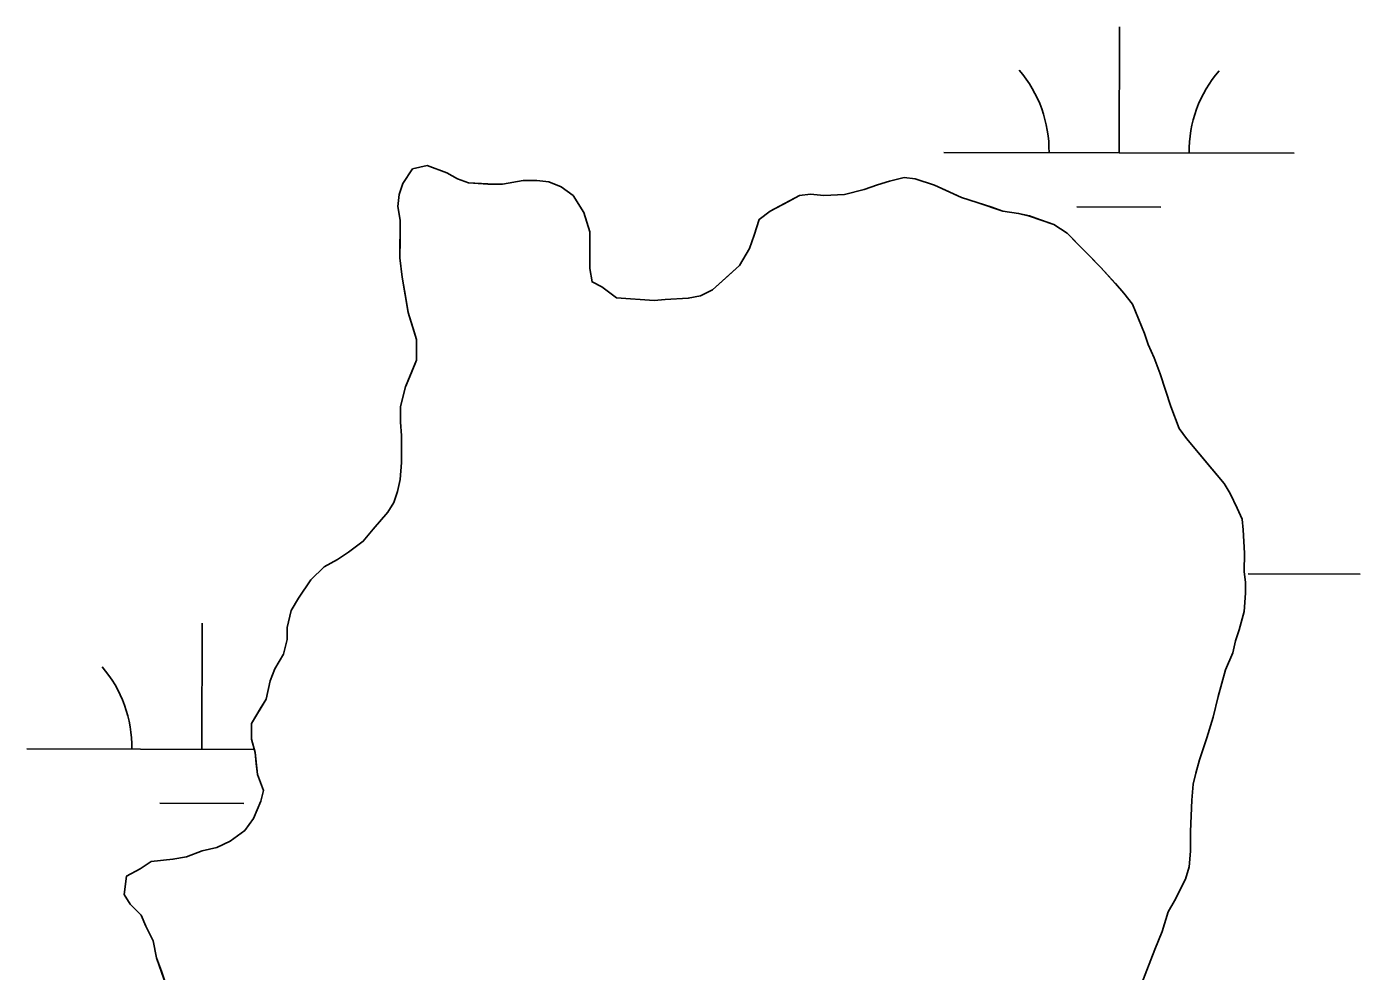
# Model space of a CAD drawing. Extents: x 3177385 to 3215275, y 903885 to 929304.
# Drawn here: x 3196488.9 to 3196869.6, y 926779.5 to 927049.1 of the extents above; entities that cross this region are included whole.
import ezdxf

# ---------------------------------------------------------------- set-up
doc = ezdxf.new("R2010")
doc.units = 0
for name, color, linetype in [('V-SITE-VEGE', 7, 'Continuous'), ('V-TOPO-SHOR', 7, 'Continuous'), ('V-WETL-SWMP', 7, 'Continuous')]:
    doc.layers.add(name, color=color, linetype=linetype)

msp = doc.modelspace()

# ---------------------------------------------------------------- linework, layer by layer
at = {"layer": 'V-SITE-VEGE'}
for p, q in [((3196596.26, 927004.28), (3196599.07, 927008.44)), ((3196599.07, 927008.44), (3196603.24, 927009.46)), ((3196603.24, 927009.46), (3196608.79, 927007.34)), ((3196595.21, 927001.16), (3196596.26, 927004.28)), ((3196608.79, 927007.34), (3196611.9, 927005.59)), ((3196611.9, 927005.59), (3196615.03, 927004.53)), ((3196615.03, 927004.53), (3196620.58, 927004.15)), ((3196620.58, 927004.15), (3196624.76, 927004.13)), ((3196624.76, 927004.13), (3196630.66, 927005.15)), ((3196630.66, 927005.15), (3196634.49, 927005.12)), ((3196634.49, 927005.12), (3196637.96, 927004.76)), ((3196637.96, 927004.76), (3196641.43, 927003.35)), ((3196727.94, 927002.56), (3196731.76, 927003.93)), ((3196731.76, 927003.93), (3196735.24, 927004.96)), ((3196735.24, 927004.96), (3196739.42, 927005.98)), ((3196739.42, 927005.98), (3196742.54, 927005.61)), ((3196742.54, 927005.61), (3196748.09, 927003.85)), ((3196748.09, 927003.85), (3196755.72, 927000.34)), ((3196594.84, 926997.69), (3196595.21, 927001.16)), ((3196641.43, 927003.35), (3196644.89, 927000.9)), ((3196644.89, 927000.9), (3196647.99, 926996.02)), ((3196701.15, 926996.45), (3196709.51, 927000.92)), ((3196709.51, 927000.92), (3196712.64, 927001.25)), ((3196712.64, 927001.25), (3196716.46, 927000.88)), ((3196716.46, 927000.88), (3196722.37, 927001.2)), ((3196722.37, 927001.2), (3196727.94, 927002.56)), ((3196755.72, 927000.34), (3196760.23, 926998.92)), ((3196595.52, 926993.86), (3196594.84, 926997.69)), ((3196698.01, 926994.03), (3196701.15, 926996.45)), ((3196760.23, 926998.92), (3196767.51, 926996.45)), ((3196767.51, 926996.45), (3196772.02, 926995.74)), ((3196595.46, 926983.09), (3196595.52, 926993.86)), ((3196647.99, 926996.02), (3196649.7, 926990.46)), ((3196696.6, 926989.52), (3196698.01, 926994.03)), ((3196772.02, 926995.74), (3196775.15, 926995.02)), ((3196775.15, 926995.02), (3196782.08, 926992.56)), ((3196782.08, 926992.56), (3196785.89, 926990.11)), ((3196649.7, 926990.46), (3196649.65, 926980.03)), ((3196695.19, 926985.71), (3196696.6, 926989.52)), ((3196785.89, 926990.11), (3196795.57, 926980.33)), ((3196692.39, 926980.86), (3196695.19, 926985.71)), ((3196596.12, 926977.53), (3196595.46, 926983.09)), ((3196597.81, 926967.44), (3196596.12, 926977.53)), ((3196649.65, 926980.03), (3196650.32, 926976.21)), ((3196684.71, 926973.95), (3196692.39, 926980.86)), ((3196795.57, 926980.33), (3196802.14, 926973)), ((3196650.32, 926976.21), (3196653.09, 926974.8)), ((3196653.09, 926974.8), (3196657.25, 926971.66)), ((3196681.22, 926972.23), (3196684.71, 926973.95)), ((3196657.25, 926971.66), (3196668.01, 926970.91)), ((3196668.01, 926970.91), (3196671.14, 926971.24)), ((3196671.14, 926971.24), (3196677.74, 926971.55)), ((3196677.74, 926971.55), (3196681.22, 926972.23)), ((3196802.14, 926973), (3196804.55, 926969.86)), ((3196804.55, 926969.86), (3196807.98, 926961.5)), ((3196600.2, 926959.79), (3196597.81, 926967.44)), ((3196600.18, 926953.88), (3196600.2, 926959.79)), ((3196807.98, 926961.5), (3196809.01, 926958.37)), ((3196809.01, 926958.37), (3196810.73, 926954.54)), ((3196810.73, 926954.54), (3196812.44, 926950.01)), ((3196597.01, 926946.25), (3196600.18, 926953.88)), ((3196812.44, 926950.01), (3196815.52, 926940.62)), ((3196595.59, 926940.7), (3196597.01, 926946.25)), ((3196595.57, 926936.19), (3196595.59, 926940.7)), ((3196815.52, 926940.62), (3196817.92, 926934.35)), ((3196595.9, 926932.36), (3196595.57, 926936.19)), ((3196595.86, 926924.72), (3196595.9, 926932.36)), ((3196817.92, 926934.35), (3196819.99, 926931.56)), ((3196819.99, 926931.56), (3196830.7, 926918.65)), ((3196595.48, 926919.85), (3196595.86, 926924.72)), ((3196593.71, 926913.26), (3196594.77, 926916.39)), ((3196594.77, 926916.39), (3196595.48, 926919.85)), ((3196830.7, 926918.65), (3196832.42, 926915.86)), ((3196591.96, 926910.49), (3196593.71, 926913.26)), ((3196832.42, 926915.86), (3196834.48, 926911.68)), ((3196587.77, 926905.65), (3196591.96, 926910.49)), ((3196834.48, 926911.68), (3196835.85, 926908.55)), ((3196835.85, 926908.55), (3196836.19, 926905.42)), ((3196584.97, 926902.19), (3196587.77, 926905.65)), ((3196836.19, 926905.42), (3196836.5, 926898.81)), ((3196580.79, 926899.08), (3196584.97, 926902.19)), ((3196577.65, 926897.02), (3196580.79, 926899.08)), ((3196836.5, 926898.81), (3196836.47, 926893.61)), ((3196569.98, 926891.15), (3196573.82, 926894.95)), ((3196573.82, 926894.95), (3196577.65, 926897.02)), ((3196836.47, 926893.61), (3196836.81, 926890.48)), ((3196566.47, 926885.96), (3196569.98, 926891.15)), ((3196836.81, 926890.48), (3196836.79, 926887.35)), ((3196564.37, 926882.49), (3196566.47, 926885.96)), ((3196836.79, 926887.35), (3196836.41, 926882.14)), ((3196563.3, 926877.63), (3196564.37, 926882.49)), ((3196836.41, 926882.14), (3196835, 926876.94)), ((3196563.29, 926874.16), (3196563.3, 926877.63)), ((3196835, 926876.94), (3196833.94, 926873.81)), ((3196562.22, 926869.99), (3196563.29, 926874.16)), ((3196833.94, 926873.81), (3196833.23, 926870.34)), ((3196559.77, 926865.84), (3196562.22, 926869.99)), ((3196833.23, 926870.34), (3196831.12, 926865.49)), ((3196558.36, 926862.37), (3196559.77, 926865.84)), ((3196831.12, 926865.49), (3196829, 926857.86)), ((3196557.29, 926857.16), (3196558.36, 926862.37)), ((3196553.09, 926850.24), (3196557.29, 926857.16)), ((3196829, 926857.86), (3196827.57, 926851.96)), ((3196827.57, 926851.96), (3196825.81, 926846.06)), ((3196553.06, 926845.72), (3196553.09, 926850.24)), ((3196554.08, 926841.89), (3196553.06, 926845.72)), ((3196825.81, 926846.06), (3196823.69, 926839.82)), ((3196554.75, 926835.64), (3196554.08, 926841.89)), ((3196823.69, 926839.82), (3196822.63, 926836)), ((3196556.46, 926831.11), (3196554.75, 926835.64)), ((3196821.92, 926832.88), (3196821.55, 926828.36)), ((3196822.63, 926836), (3196821.92, 926832.88)), ((3196555.75, 926827.99), (3196556.46, 926831.11)), ((3196553.64, 926823.13), (3196555.75, 926827.99)), ((3196821.55, 926828.36), (3196821.15, 926819.33)), ((3196551.19, 926819.67), (3196553.64, 926823.13)), ((3196547.01, 926816.57), (3196551.19, 926819.67)), ((3196821.15, 926819.33), (3196821.12, 926813.77)), ((3196534.48, 926812.11), (3196539, 926813.83)), ((3196539, 926813.83), (3196543.18, 926814.85)), ((3196543.18, 926814.85), (3196547.01, 926816.57)), ((3196821.12, 926813.77), (3196820.75, 926809.26)), ((3196521.26, 926808.71), (3196524.39, 926810.78)), ((3196524.39, 926810.78), (3196530.65, 926811.44)), ((3196530.65, 926811.44), (3196534.48, 926812.11)), ((3196516.7, 926801.44), (3196517.42, 926806.64)), ((3196517.42, 926806.64), (3196521.26, 926808.71)), ((3196819.7, 926805.79), (3196816.53, 926799.55)), ((3196820.75, 926809.26), (3196819.7, 926805.79)), ((3196518.43, 926798.65), (3196516.7, 926801.44)), ((3196521.54, 926795.5), (3196518.43, 926798.65)), ((3196816.53, 926799.55), (3196814.78, 926796.43)), ((3196522.91, 926792.37), (3196521.54, 926795.5)), ((3196814.78, 926796.43), (3196813.02, 926790.88)), ((3196524.97, 926788.19), (3196522.91, 926792.37)), ((3196813.02, 926790.88), (3196810.91, 926785.68)), ((3196525.99, 926783.32), (3196524.97, 926788.19)), ((3196529.42, 926773.57), (3196525.99, 926783.32)), ((3196810.91, 926785.68), (3196807.03, 926775.62))]:
    msp.add_line(p, q, dxfattribs=at)
at = {"layer": 'V-TOPO-SHOR'}
for points in [[(3196529.42, 926773.57), (3196527.36, 926779.49), (3196525.99, 926783.32), (3196524.97, 926788.19), (3196522.91, 926792.37), (3196521.54, 926795.5), (3196518.43, 926798.65), (3196516.7, 926801.44), (3196517.42, 926806.64), (3196521.26, 926808.71), (3196524.39, 926810.78), (3196530.65, 926811.44), (3196534.48, 926812.11), (3196539, 926813.83), (3196543.18, 926814.85), (3196547.01, 926816.57), (3196551.19, 926819.67), (3196553.64, 926823.13), (3196555.75, 926827.99), (3196556.46, 926831.11), (3196554.75, 926835.64), (3196554.42, 926838.77), (3196554.08, 926841.89), (3196553.06, 926845.72), (3196553.09, 926850.24), (3196555.54, 926854.39), (3196557.29, 926857.16), (3196558.36, 926862.37), (3196559.77, 926865.84), (3196562.22, 926869.99), (3196563.29, 926874.16), (3196563.3, 926877.63), (3196564.37, 926882.49), (3196566.47, 926885.96), (3196569.97, 926891.15), (3196573.82, 926894.95), (3196577.65, 926897.02), (3196580.79, 926899.08), (3196584.97, 926902.19), (3196587.77, 926905.65), (3196591.96, 926910.49), (3196593.71, 926913.26), (3196594.77, 926916.39), (3196595.48, 926919.85), (3196595.86, 926924.72), (3196595.88, 926928.89), (3196595.9, 926932.36), (3196595.57, 926936.19), (3196595.59, 926940.7), (3196597.01, 926946.25), (3196598.77, 926950.41), (3196600.18, 926953.88), (3196600.2, 926959.79), (3196599.18, 926962.92), (3196597.81, 926967.44), (3196597.14, 926971.62), (3196596.13, 926977.53), (3196595.46, 926983.09), (3196595.49, 926988.3), (3196595.52, 926993.86), (3196594.84, 926997.69), (3196595.21, 927001.16), (3196596.26, 927004.28), (3196599.07, 927008.44), (3196603.24, 927009.46), (3196608.79, 927007.34), (3196611.9, 927005.59), (3196615.03, 927004.53), (3196620.58, 927004.15), (3196624.75, 927004.13), (3196630.66, 927005.15), (3196634.49, 927005.13), (3196637.96, 927004.76), (3196641.43, 927003.35), (3196644.89, 927000.9), (3196647.99, 926996.02), (3196649.7, 926990.46), (3196649.67, 926984.9), (3196649.65, 926980.03), (3196650.32, 926976.21), (3196653.09, 926974.8), (3196657.25, 926971.66), (3196668.01, 926970.91), (3196671.14, 926971.24), (3196677.75, 926971.55), (3196681.22, 926972.23), (3196684.71, 926973.95), (3196689.24, 926978.09), (3196692.39, 926980.86), (3196695.19, 926985.71), (3196696.6, 926989.52), (3196698.01, 926994.03), (3196701.15, 926996.45), (3196706.38, 926999.2), (3196709.51, 927000.92), (3196712.64, 927001.25), (3196716.46, 927000.88), (3196722.37, 927001.2), (3196727.94, 927002.56)], [(3196727.94, 927002.56), (3196731.76, 927003.93), (3196735.24, 927004.96), (3196739.42, 927005.98), (3196742.54, 927005.61), (3196748.09, 927003.85), (3196751.21, 927002.44), (3196755.72, 927000.34), (3196760.23, 926998.92), (3196764.39, 926997.51), (3196767.51, 926996.45), (3196772.02, 926995.74), (3196775.15, 926995.02), (3196778.27, 926993.97), (3196782.08, 926992.56), (3196785.89, 926990.11), (3196789.01, 926986.96), (3196792.12, 926983.82), (3196795.57, 926980.33), (3196799.72, 926975.79), (3196802.14, 926973), (3196804.55, 926969.86), (3196807.98, 926961.5), (3196809.01, 926958.37), (3196810.73, 926954.54), (3196812.44, 926950.01), (3196815.52, 926940.62), (3196817.92, 926934.35), (3196819.99, 926931.56), (3196825.17, 926925.28), (3196830.7, 926918.65), (3196832.42, 926915.86), (3196834.48, 926911.68), (3196835.85, 926908.55), (3196836.19, 926905.42), (3196836.5, 926898.82), (3196836.47, 926893.61), (3196836.81, 926890.48), (3196836.79, 926887.35), (3196836.41, 926882.14), (3196835, 926876.94), (3196833.94, 926873.81), (3196833.23, 926870.34), (3196831.12, 926865.49), (3196829, 926857.86), (3196827.57, 926851.96), (3196825.81, 926846.06), (3196823.69, 926839.82), (3196822.63, 926836), (3196821.92, 926832.88), (3196821.55, 926828.36), (3196821.15, 926819.33), (3196821.12, 926813.77), (3196820.75, 926809.26), (3196819.7, 926805.79), (3196816.53, 926799.55), (3196814.78, 926796.43), (3196813.02, 926790.88), (3196810.91, 926785.68), (3196807.03, 926775.63)]]:
    msp.add_lwpolyline(points, dxfattribs=at)
at = {"layer": 'V-WETL-SWMP'}
for p, q in [((3196800.73, 927013.05), (3196800.81, 927049.05)), ((3196750.73, 927013.17), (3196850.73, 927012.94)), ((3196788.69, 926997.65), (3196812.69, 926997.59)), ((3196837.6, 926892.9), (3196869.6, 926892.82)), ((3196538.89, 926842.85), (3196538.98, 926878.85)), ((3196488.9, 926842.96), (3196553.84, 926842.81)), ((3196526.86, 926827.45), (3196550.86, 926827.39))]:
    msp.add_line(p, q, dxfattribs=at)
msp.add_lwpolyline([(3196529.42, 926773.57), (3196527.36, 926779.49), (3196525.99, 926783.32), (3196524.97, 926788.19), (3196522.91, 926792.37), (3196521.54, 926795.5), (3196518.43, 926798.65), (3196516.7, 926801.43), (3196517.42, 926806.64), (3196521.26, 926808.71), (3196524.39, 926810.78), (3196530.65, 926811.44), (3196534.48, 926812.11), (3196539, 926813.83), (3196543.18, 926814.85), (3196547.01, 926816.57), (3196551.19, 926819.67), (3196553.64, 926823.13), (3196555.75, 926827.99), (3196556.46, 926831.11), (3196554.75, 926835.64), (3196554.09, 926841.89), (3196553.06, 926845.72), (3196553.09, 926850.24), (3196555.54, 926854.39), (3196557.29, 926857.16), (3196558.36, 926862.37), (3196559.77, 926865.84), (3196562.22, 926869.99), (3196563.29, 926874.16), (3196563.3, 926877.63), (3196564.37, 926882.49), (3196566.47, 926885.96), (3196569.97, 926891.15), (3196573.82, 926894.95), (3196577.65, 926897.02), (3196580.79, 926899.08), (3196584.97, 926902.19), (3196587.77, 926905.65), (3196591.96, 926910.49), (3196593.71, 926913.26), (3196594.77, 926916.39), (3196595.48, 926919.86), (3196595.86, 926924.72), (3196595.9, 926932.36), (3196595.57, 926936.19), (3196595.59, 926940.7), (3196597.01, 926946.25), (3196598.77, 926950.41), (3196600.18, 926953.88), (3196600.21, 926959.79), (3196599.18, 926962.92), (3196597.81, 926967.44), (3196597.14, 926971.62), (3196596.13, 926977.53), (3196595.46, 926983.09), (3196595.52, 926993.86), (3196594.84, 926997.69), (3196595.21, 927001.16), (3196596.26, 927004.28), (3196599.07, 927008.44), (3196603.24, 927009.46), (3196608.79, 927007.34), (3196611.91, 927005.59), (3196615.03, 927004.53), (3196620.58, 927004.16), (3196624.75, 927004.13), (3196630.67, 927005.15), (3196634.49, 927005.13), (3196637.96, 927004.76), (3196641.43, 927003.35), (3196644.89, 927000.9), (3196647.99, 926996.02), (3196649.7, 926990.46), (3196649.65, 926980.03), (3196650.32, 926976.21), (3196653.09, 926974.8), (3196657.25, 926971.66), (3196668.01, 926970.91), (3196671.14, 926971.24), (3196677.75, 926971.55), (3196681.22, 926972.23), (3196684.71, 926973.95), (3196689.24, 926978.09), (3196692.39, 926980.86), (3196695.19, 926985.71), (3196696.6, 926989.52), (3196698.01, 926994.03), (3196701.15, 926996.45), (3196706.38, 926999.2), (3196709.51, 927000.92), (3196712.64, 927001.25), (3196716.46, 927000.88), (3196722.37, 927001.2), (3196727.94, 927002.56), (3196731.76, 927003.93), (3196735.24, 927004.96), (3196739.42, 927005.98), (3196742.54, 927005.62), (3196748.09, 927003.85), (3196751.21, 927002.44), (3196755.72, 927000.34), (3196760.23, 926998.92), (3196767.51, 926996.45), (3196772.03, 926995.74), (3196775.15, 926995.03), (3196778.27, 926993.97), (3196782.08, 926992.56), (3196785.89, 926990.11), (3196795.57, 926980.33), (3196799.72, 926975.79), (3196802.14, 926973), (3196804.55, 926969.86), (3196807.98, 926961.5), (3196809.01, 926958.37), (3196810.73, 926954.54), (3196812.44, 926950.01), (3196815.52, 926940.62), (3196817.92, 926934.35), (3196819.99, 926931.56), (3196825.17, 926925.28), (3196830.7, 926918.65), (3196832.42, 926915.86), (3196834.48, 926911.68), (3196835.86, 926908.55), (3196836.19, 926905.42), (3196836.5, 926898.82), (3196836.47, 926893.61), (3196836.81, 926890.48), (3196836.79, 926887.35), (3196836.42, 926882.14), (3196835, 926876.94), (3196833.94, 926873.81), (3196833.23, 926870.34), (3196831.12, 926865.49), (3196828.99, 926857.86), (3196827.57, 926851.96), (3196825.81, 926846.06), (3196823.69, 926839.82), (3196822.63, 926836), (3196821.92, 926832.88), (3196821.55, 926828.36), (3196821.15, 926819.33), (3196821.13, 926813.77), (3196820.75, 926809.26), (3196819.69, 926805.79), (3196816.54, 926799.55), (3196814.78, 926796.43), (3196813.02, 926790.88), (3196810.91, 926785.68), (3196807.03, 926775.63)], dxfattribs=at)
for centre, start, end in [((3196745.49, 927013.66), 359.0948, 40.6385), ((3196855.97, 927013.4), 139.0948, 180.6385), ((3196483.65, 926843.45), 359.0948, 40.6385)]:
    msp.add_arc(centre, 35.25, start, end, dxfattribs=at)

doc.saveas('drawing.dxf')
